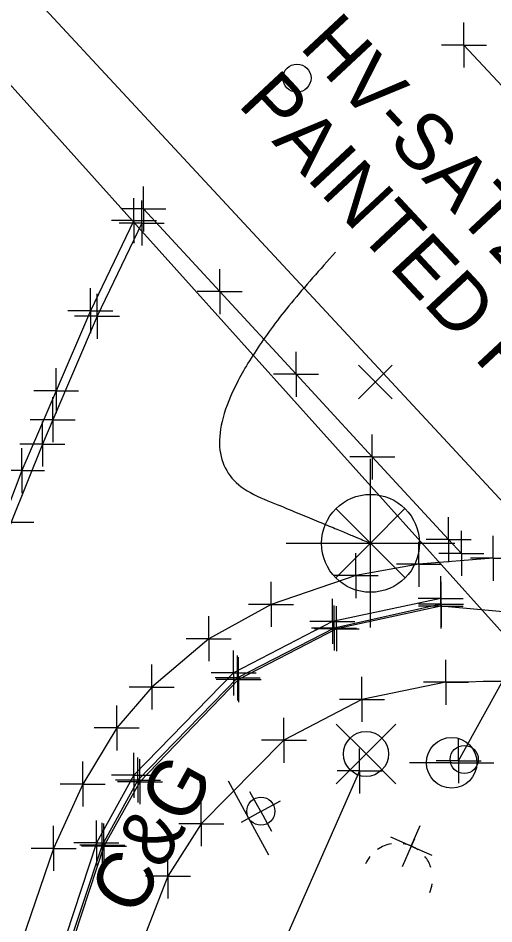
# Model space of a CAD drawing. Extents: x 0 to 1944463, y 0 to 420651.
# Drawn here: x 1943357.8 to 1943400.2, y 417155 to 417235.5 of the extents above; entities that cross this region are included whole.
import ezdxf

# ---------------------------------------------------------------- set-up
doc = ezdxf.new("R2010")
doc.units = 0
for name, color, linetype in [('AERIAL - CTRL - Points', 7, 'Continuous'), ('AERIAL - CTRL - Text', 7, 'Continuous'), ('SUR - DTM - Breaklines', 7, 'Continuous'), ('SUR - DTM - Breaklines - Points - Locators', 7, 'Continuous'), ('SUR - DTM - Spot Points - Locators', 7, 'Continuous'), ('SUR - PROPERTY - Property Lines', 7, 'Continuous'), ('SUR - TR-CTRL - Pavement Marking', 7, 'Continuous'), ('SUR - TR-CTRL - Pavement Marking - Points - Locators', 7, 'Continuous'), ('SUR - TR-CTRL - Signs and Devices', 7, 'Continuous'), ('SUR - TR-CTRL - Signs and Devices - Points - Locators', 7, 'Continuous'), ('SUR - TRAN - Features', 7, 'Continuous'), ('SUR - TRAN - Features - Points - Locators', 7, 'Continuous'), ('SUR - TRAN - Features Text', 7, 'Continuous'), ('SUR - TRAN - Roads', 7, 'Continuous'), ('SUR - UTL - Fiber Optic Cable (Underground)', 7, 'Continuous'), ('SUR - UTL - Low Wire Crossings', 7, 'Continuous'), ('SUR - UTL - Overhead Wire Crossings', 7, 'Continuous'), ('SUR - UTL - Overhead Wire Crossings - Points - Locators', 7, 'Continuous'), ('SUR - UTL - Poles and Miscellaneous', 7, 'Continuous'), ('SUR - UTL - Poles and Miscellaneous - Points - Locators', 7, 'Continuous'), ('SUR - UTL - Water', 7, 'Continuous'), ('SUR - UTL - Water - Points - Locators', 7, 'Continuous')]:
    doc.layers.add(name, color=color, linetype=linetype)

msp = doc.modelspace()

# ---------------------------------------------------------------- linework, layer by layer
at = {"layer": 'AERIAL - CTRL - Points'}
for p, q in [((1943389.183, 417188.834), (1943389.183, 417196.333)), ((1943389.183, 417188.834), (1943386.115, 417191.902)), ((1943389.183, 417188.834), (1943392.252, 417191.902)), ((1943381.684, 417188.834), (1943389.183, 417188.834)), ((1943386.1, 417185.75), (1943389.183, 417188.834)), ((1943389.183, 417188.834), (1943389.183, 417188.834)), ((1943389.183, 417188.834), (1943396.683, 417188.834)), ((1943392.267, 417185.75), (1943389.183, 417188.834)), ((1943389.183, 417181.334), (1943389.183, 417188.834))]:
    msp.add_line(p, q, dxfattribs=at)
msp.add_circle((1943389.183, 417188.819), 4.35, dxfattribs=at)
at = {"layer": 'AERIAL - CTRL - Text'}
msp.add_open_spline([(1943386.07, 417214.691), (1943369.623, 417196.94), (1943389.183, 417188.834), (1943389.183, 417188.834)], degree=2, dxfattribs=at)
at = {"layer": 'SUR - DTM - Breaklines'}
msp.add_lwpolyline([(1943395.462, 417183.409), (1943385.945, 417181.283), (1943377.362, 417176.863), (1943368.509, 417167.768), (1943365.328, 417161.975), (1943361.935, 417151.787), (1943354.965, 417129.584)], dxfattribs=at)
at = {"layer": 'SUR - DTM - Breaklines - Points - Locators'}
for p, q in [((1943395.462, 417183.409), (1943395.462, 417185.409)), ((1943385.945, 417181.283), (1943385.945, 417183.283)), ((1943395.462, 417183.409), (1943393.462, 417183.409)), ((1943395.462, 417183.409), (1943397.462, 417183.409)), ((1943395.462, 417183.409), (1943395.462, 417181.409)), ((1943385.945, 417181.283), (1943383.945, 417181.283)), ((1943385.945, 417181.283), (1943387.945, 417181.283)), ((1943385.945, 417181.283), (1943385.945, 417179.283)), ((1943377.362, 417176.863), (1943377.362, 417178.863)), ((1943377.362, 417176.863), (1943375.362, 417176.863)), ((1943377.362, 417176.863), (1943379.362, 417176.863)), ((1943377.362, 417176.863), (1943377.362, 417174.863)), ((1943368.509, 417167.768), (1943368.509, 417169.768)), ((1943368.509, 417167.768), (1943366.509, 417167.768)), ((1943368.509, 417167.768), (1943370.509, 417167.768)), ((1943368.509, 417167.768), (1943368.509, 417165.768)), ((1943365.328, 417161.975), (1943365.328, 417163.975)), ((1943365.328, 417161.975), (1943363.328, 417161.975)), ((1943365.328, 417161.975), (1943367.328, 417161.975)), ((1943365.328, 417161.975), (1943365.328, 417159.975))]:
    msp.add_line(p, q, dxfattribs=at)
at = {"layer": 'SUR - DTM - Spot Points - Locators'}
msp.add_line((1943382.66, 417230.16), (1943382.66, 417230.16), dxfattribs=at)
msp.add_circle((1943382.649, 417230.171), 1.25, dxfattribs=at)
at = {"layer": 'SUR - PROPERTY - Property Lines'}
for p, q in [((1943393.495, 417186.955), (1943393.495, 417188.955)), ((1943400.089, 417187.488), (1943400.089, 417189.488)), ((1943387.869, 417185.953), (1943387.869, 417187.953)), ((1943400.089, 417187.488), (1943398.089, 417187.488)), ((1943400.089, 417187.488), (1943402.089, 417187.488)), ((1943400.089, 417187.488), (1943400.089, 417185.488)), ((1943393.495, 417186.955), (1943391.495, 417186.955)), ((1943393.495, 417186.955), (1943395.495, 417186.955)), ((1943393.495, 417186.955), (1943393.495, 417184.955)), ((1943387.869, 417185.953), (1943385.869, 417185.953)), ((1943387.869, 417185.953), (1943389.869, 417185.953)), ((1943387.869, 417185.953), (1943387.869, 417183.953)), ((1943380.35, 417183.39), (1943380.35, 417185.39)), ((1943380.35, 417183.39), (1943378.35, 417183.39)), ((1943380.35, 417183.39), (1943382.35, 417183.39)), ((1943380.35, 417183.39), (1943380.35, 417181.39)), ((1943374.797, 417180.343), (1943374.797, 417182.343)), ((1943374.797, 417180.343), (1943372.797, 417180.343)), ((1943374.797, 417180.343), (1943376.797, 417180.343)), ((1943374.797, 417180.343), (1943374.797, 417178.343)), ((1943369.731, 417176.046), (1943369.731, 417178.046)), ((1943369.731, 417176.046), (1943367.731, 417176.046)), ((1943369.731, 417176.046), (1943371.731, 417176.046)), ((1943369.731, 417176.046), (1943369.731, 417174.046)), ((1943366.626, 417172.406), (1943366.626, 417174.406)), ((1943366.626, 417172.406), (1943364.626, 417172.406)), ((1943366.626, 417172.406), (1943368.626, 417172.406)), ((1943366.626, 417172.406), (1943366.626, 417170.406)), ((1943363.602, 417167.42), (1943363.602, 417169.42)), ((1943363.602, 417167.42), (1943361.602, 417167.42)), ((1943363.602, 417167.42), (1943365.602, 417167.42)), ((1943363.602, 417167.42), (1943363.602, 417165.42)), ((1943361.005, 417161.704), (1943361.005, 417163.704)), ((1943361.005, 417161.704), (1943359.005, 417161.704)), ((1943361.005, 417161.704), (1943363.005, 417161.704)), ((1943361.005, 417161.704), (1943361.005, 417159.704))]:
    msp.add_line(p, q, dxfattribs=at)
at = {"layer": 'SUR - TR-CTRL - Pavement Marking'}
for points in [[(1943397.497, 417233.105), (1943404.342, 417225.78)], [(1943368.996, 417218.543), (1943375.78, 417211.196), (1943382.565, 417203.85), (1943389.349, 417196.503), (1943396.134, 417189.157), (1943397.268, 417187.928)], [(1943368.149, 417217.503), (1943364.274, 417209.492), (1943361.232, 417202.386), (1943358.19, 417195.281), (1943355.686, 417188.762), (1943352.226, 417179.38), (1943351.334, 417176.961), (1943348.032, 417167.522), (1943347.849, 417166.999), (1943344.571, 417157.551), (1943341.293, 417148.104), (1943338.015, 417138.657), (1943336.287, 417133.678), (1943333.263, 417124.146), (1943333.183, 417123.893)], [(1943368.836, 417217.282), (1943364.865, 417209.003), (1943360.933, 417199.809), (1943360.007, 417197.644), (1943357.234, 417190.695), (1943353.724, 417181.331), (1943352.832, 417178.951), (1943349.526, 417169.514), (1943346.221, 417160.076), (1943342.915, 417150.638), (1943342.512, 417149.488), (1943339.206, 417140.05), (1943338.074, 417136.816), (1943335.047, 417127.285), (1943333.905, 417123.688)]]:
    msp.add_lwpolyline(points, dxfattribs=at)
at = {"layer": 'SUR - TR-CTRL - Pavement Marking - Points - Locators'}
for p, q in [((1943397.497, 417233.105), (1943397.497, 417235.105)), ((1943397.497, 417233.105), (1943395.497, 417233.105)), ((1943397.497, 417233.105), (1943399.497, 417233.105)), ((1943397.497, 417233.105), (1943397.497, 417231.105)), ((1943368.996, 417218.543), (1943368.996, 417220.543)), ((1943368.149, 417217.503), (1943368.149, 417219.503)), ((1943368.836, 417217.282), (1943368.836, 417219.282)), ((1943368.996, 417218.543), (1943366.996, 417218.543)), ((1943368.996, 417218.543), (1943370.996, 417218.543)), ((1943368.996, 417218.543), (1943368.996, 417216.543)), ((1943368.149, 417217.503), (1943366.149, 417217.503)), ((1943368.836, 417217.282), (1943366.836, 417217.282)), ((1943368.149, 417217.503), (1943370.149, 417217.503)), ((1943368.149, 417217.503), (1943368.149, 417215.503)), ((1943368.836, 417217.282), (1943370.836, 417217.282)), ((1943368.836, 417217.282), (1943368.836, 417215.282)), ((1943375.78, 417211.196), (1943375.78, 417213.196)), ((1943364.274, 417209.492), (1943364.274, 417211.492)), ((1943364.865, 417209.003), (1943364.865, 417211.003)), ((1943375.78, 417211.196), (1943373.78, 417211.196)), ((1943375.78, 417211.196), (1943377.78, 417211.196)), ((1943375.78, 417211.196), (1943375.78, 417209.196)), ((1943364.274, 417209.492), (1943362.274, 417209.492)), ((1943364.865, 417209.003), (1943362.865, 417209.003)), ((1943364.274, 417209.492), (1943366.274, 417209.492)), ((1943364.274, 417209.492), (1943364.274, 417207.492)), ((1943364.865, 417209.003), (1943366.865, 417209.003)), ((1943364.865, 417209.003), (1943364.865, 417207.003)), ((1943382.565, 417203.85), (1943382.565, 417205.85)), ((1943361.232, 417202.386), (1943361.232, 417204.386)), ((1943382.565, 417203.85), (1943380.565, 417203.85)), ((1943382.565, 417203.85), (1943384.565, 417203.85)), ((1943382.565, 417203.85), (1943382.565, 417201.85)), ((1943361.232, 417202.386), (1943359.232, 417202.386)), ((1943360.933, 417199.809), (1943360.933, 417201.809)), ((1943361.232, 417202.386), (1943363.232, 417202.386)), ((1943361.232, 417202.386), (1943361.232, 417200.386)), ((1943360.933, 417199.809), (1943358.933, 417199.809)), ((1943360.007, 417197.644), (1943360.007, 417199.644)), ((1943360.933, 417199.809), (1943362.933, 417199.809)), ((1943360.933, 417199.809), (1943360.933, 417197.809)), ((1943389.349, 417196.503), (1943389.349, 417198.503)), ((1943360.007, 417197.644), (1943358.007, 417197.644)), ((1943360.007, 417197.644), (1943362.007, 417197.644)), ((1943360.007, 417197.644), (1943360.007, 417195.644)), ((1943358.19, 417195.281), (1943358.19, 417197.281)), ((1943389.349, 417196.503), (1943387.349, 417196.503)), ((1943389.349, 417196.503), (1943391.349, 417196.503)), ((1943389.349, 417196.503), (1943389.349, 417194.503)), ((1943358.19, 417195.281), (1943356.19, 417195.281)), ((1943358.19, 417195.281), (1943360.19, 417195.281)), ((1943358.19, 417195.281), (1943358.19, 417193.281)), ((1943357.234, 417190.695), (1943359.234, 417190.695)), ((1943396.134, 417189.157), (1943396.134, 417191.157)), ((1943397.268, 417187.928), (1943397.268, 417189.928)), ((1943396.134, 417189.157), (1943394.134, 417189.157)), ((1943396.134, 417189.157), (1943398.134, 417189.157)), ((1943396.134, 417189.157), (1943396.134, 417187.157)), ((1943397.268, 417187.928), (1943395.268, 417187.928)), ((1943397.268, 417187.928), (1943399.268, 417187.928)), ((1943397.268, 417187.928), (1943397.268, 417185.928))]:
    msp.add_line(p, q, dxfattribs=at)
at = {"layer": 'SUR - TR-CTRL - Signs and Devices'}
msp.add_line((1943380.152, 417161.099), (1943376.554, 417167.679), dxfattribs=at)
msp.add_circle((1943379.44, 417165.008), 1.25, dxfattribs=at)
at = {"layer": 'SUR - TR-CTRL - Signs and Devices - Points - Locators'}
for q in [(1943378.468, 417166.731), (1943381.182, 417165.936), (1943377.673, 417164.017), (1943380.387, 417163.222)]:
    msp.add_line((1943379.428, 417164.976), q, dxfattribs=at)
at = {"layer": 'SUR - TRAN - Features'}
for points in [[(1943395.44, 417183.906), (1943385.801, 417181.872), (1943377.011, 417177.294), (1943368.139, 417168.199), (1943364.815, 417162.185), (1943361.432, 417151.927), (1943354.492, 417129.764)], [(1943395.443, 417183.234), (1943386.177, 417181.229), (1943377.45, 417176.708), (1943368.674, 417167.626), (1943365.48, 417161.905), (1943362.185, 417151.881), (1943355.183, 417129.497)], [(1943414.656, 417178.251), (1943405.545, 417182.325), (1943395.443, 417183.234)], [(1943683.475, 416879.002), (1943650.193, 416914.722), (1943614.895, 416952.654), (1943579.604, 416990.202), (1943545.778, 417026.452), (1943534.226, 417038.899), (1943498.133, 417077.367), (1943475.267, 417101.767), (1943439.87, 417139.584), (1943410.719, 417170.507), (1943406.186, 417175.311), (1943401.196, 417176.55), (1943395.893, 417176.476), (1943388.428, 417174.941), (1943381.482, 417171.318), (1943374.135, 417163.898), (1943371.169, 417159.245), (1943367.675, 417150.231), (1943360.721, 417127.894)]]:
    msp.add_lwpolyline(points, dxfattribs=at)
at = {"layer": 'SUR - TRAN - Features - Points - Locators'}
for p, q in [((1943395.44, 417183.906), (1943395.44, 417185.906)), ((1943395.443, 417183.234), (1943395.443, 417185.234)), ((1943385.801, 417181.872), (1943385.801, 417183.872)), ((1943386.177, 417181.229), (1943386.177, 417183.229)), ((1943395.44, 417183.906), (1943393.44, 417183.906)), ((1943395.443, 417183.234), (1943393.443, 417183.234)), ((1943395.44, 417183.906), (1943397.44, 417183.906)), ((1943395.44, 417183.906), (1943395.44, 417181.906)), ((1943395.443, 417183.234), (1943397.443, 417183.234)), ((1943395.443, 417183.234), (1943395.443, 417181.234)), ((1943385.801, 417181.872), (1943383.801, 417181.872)), ((1943385.801, 417181.872), (1943387.801, 417181.872)), ((1943385.801, 417181.872), (1943385.801, 417179.872)), ((1943386.177, 417181.229), (1943384.177, 417181.229)), ((1943386.177, 417181.229), (1943388.177, 417181.229)), ((1943386.177, 417181.229), (1943386.177, 417179.229)), ((1943377.011, 417177.294), (1943377.011, 417179.294)), ((1943377.45, 417176.708), (1943377.45, 417178.708)), ((1943395.893, 417176.476), (1943395.893, 417178.476)), ((1943377.011, 417177.294), (1943375.011, 417177.294)), ((1943377.45, 417176.708), (1943375.45, 417176.708)), ((1943377.011, 417177.294), (1943379.011, 417177.294)), ((1943377.011, 417177.294), (1943377.011, 417175.294)), ((1943377.45, 417176.708), (1943379.45, 417176.708)), ((1943377.45, 417176.708), (1943377.45, 417174.708)), ((1943388.428, 417174.941), (1943388.428, 417176.941)), ((1943395.893, 417176.476), (1943393.893, 417176.476)), ((1943395.893, 417176.476), (1943397.893, 417176.476)), ((1943395.893, 417176.476), (1943395.893, 417174.476)), ((1943401.196, 417176.55), (1943399.196, 417176.55)), ((1943388.428, 417174.941), (1943386.428, 417174.941)), ((1943388.428, 417174.941), (1943390.428, 417174.941)), ((1943388.428, 417174.941), (1943388.428, 417172.941)), ((1943381.482, 417171.318), (1943381.482, 417173.318)), ((1943381.482, 417171.318), (1943379.482, 417171.318)), ((1943381.482, 417171.318), (1943383.482, 417171.318)), ((1943381.482, 417171.318), (1943381.482, 417169.318)), ((1943368.139, 417168.199), (1943368.139, 417170.199)), ((1943368.674, 417167.626), (1943368.674, 417169.626)), ((1943368.139, 417168.199), (1943366.139, 417168.199)), ((1943368.139, 417168.199), (1943370.139, 417168.199)), ((1943368.139, 417168.199), (1943368.139, 417166.199)), ((1943368.674, 417167.626), (1943366.674, 417167.626)), ((1943368.674, 417167.626), (1943370.674, 417167.626)), ((1943368.674, 417167.626), (1943368.674, 417165.626)), ((1943374.135, 417163.898), (1943374.135, 417165.898)), ((1943364.815, 417162.185), (1943364.815, 417164.185)), ((1943365.48, 417161.905), (1943365.48, 417163.905)), ((1943374.135, 417163.898), (1943372.135, 417163.898)), ((1943374.135, 417163.898), (1943376.135, 417163.898)), ((1943374.135, 417163.898), (1943374.135, 417161.898)), ((1943364.815, 417162.185), (1943362.815, 417162.185)), ((1943365.48, 417161.905), (1943363.48, 417161.905)), ((1943364.815, 417162.185), (1943366.815, 417162.185)), ((1943364.815, 417162.185), (1943364.815, 417160.185)), ((1943365.48, 417161.905), (1943367.48, 417161.905)), ((1943365.48, 417161.905), (1943365.48, 417159.905)), ((1943371.169, 417159.245), (1943371.169, 417161.245)), ((1943371.169, 417159.245), (1943369.169, 417159.245)), ((1943371.169, 417159.245), (1943373.169, 417159.245)), ((1943371.169, 417159.245), (1943371.169, 417157.245))]:
    msp.add_line(p, q, dxfattribs=at)
at = {"layer": 'SUR - TRAN - Roads'}
msp.add_lwpolyline([(1943415.59, 417186.766), (1943409.616, 417187.311), (1943400.089, 417187.488), (1943393.495, 417186.955), (1943387.869, 417185.953), (1943380.35, 417183.39), (1943374.797, 417180.343), (1943369.731, 417176.046), (1943366.626, 417172.406), (1943363.602, 417167.42), (1943361.005, 417161.704), (1943357.755, 417152.247), (1943356.318, 417148.066), (1943353.245, 417138.55), (1943350.172, 417129.034), (1943347.39, 417120.422)], dxfattribs=at)
at = {"layer": 'SUR - UTL - Fiber Optic Cable (Underground)'}
msp.add_lwpolyline([(1943675.935, 416874.811), (1943301.532, 417291.453), (1943229.017, 417377.593), (1943204.769, 417412.08), (1943079.474, 417545.559), (1943001.447, 417611.824), (1942943.851, 417666.04), (1942875.969, 417717.873), (1942785.445, 417773.544), (1942671.047, 417813.855), (1942647.996, 417834.422), (1942364.461, 417940.541)], dxfattribs=at)
at = {"layer": 'SUR - UTL - Low Wire Crossings'}
for p, q in [((1943388.114, 417204.667), (1943391.114, 417201.667)), ((1943391.114, 417204.667), (1943388.114, 417201.667)), ((1943389.614, 417203.167), (1943389.614, 417203.167))]:
    msp.add_line(p, q, dxfattribs=at)
at = {"layer": 'SUR - UTL - Overhead Wire Crossings'}
for points in [[(1943297.06, 417304.33), (1943429.93, 417161.294)], [(1943397.026, 417169.496), (1943457.528, 417278.831)]]:
    msp.add_lwpolyline(points, dxfattribs=at)
at = {"layer": 'SUR - UTL - Overhead Wire Crossings - Points - Locators'}
for q in [(1943397.026, 417171.496), (1943395.026, 417169.496), (1943399.026, 417169.496), (1943397.026, 417167.496)]:
    msp.add_line((1943397.026, 417169.496), q, dxfattribs=at)
at = {"layer": 'SUR - UTL - Poles and Miscellaneous'}
for p, q in [((1943397.536, 417169.596), (1943397.536, 417169.596)), ((1943396.408, 417169.312), (1943392.658, 417169.312)), ((1943396.408, 417169.312), (1943400.158, 417169.312)), ((1943393.096, 417162.552), (1943392.816, 417161.91))]:
    msp.add_line(p, q, dxfattribs=at)
for centre, radius in [((1943396.408, 417169.312), 2.25), ((1943397.525, 417169.607), 1.25)]:
    msp.add_circle(centre, radius, dxfattribs=at)
for start, end in [(99.96703, 124.73707), (53.92521, 80.44053), (141.59082, 155.48024), (18.28215, 38.62466), (336.40428, 351.02516)]:
    msp.add_arc((1943391.588, 417159.037), 3.125, start, end, dxfattribs=at)
at = {"layer": 'SUR - UTL - Poles and Miscellaneous - Points - Locators'}
for q in [(1943393.617, 417163.743), (1943390.984, 417162.711), (1943392.016, 417160.077), (1943394.649, 417161.11)]:
    msp.add_line((1943392.816, 417161.91), q, dxfattribs=at)
at = {"layer": 'SUR - UTL - Water'}
for q in [(1943386.14, 417172.746), (1943391.44, 417172.746), (1943386.14, 417167.447), (1943391.44, 417167.447)]:
    msp.add_line((1943388.79, 417170.096), q, dxfattribs=at)
msp.add_lwpolyline([(1943388.213, 417168.593), (1943369.41, 417125.962), (1943364.632, 417113.585)], dxfattribs=at)
msp.add_circle((1943388.79, 417170.096), 2, dxfattribs=at)
at = {"layer": 'SUR - UTL - Water - Points - Locators'}
for q in [(1943388.213, 417170.593), (1943386.213, 417168.593), (1943390.213, 417168.593), (1943388.213, 417166.593)]:
    msp.add_line((1943388.213, 417168.593), q, dxfattribs=at)

# ---------------------------------------------------------------- texts
at = {"layer": 'AERIAL - CTRL - Text'}
for s, height, p in [('HV-SAT2003', 5, (1943382.783, 417232.915)), ('PAINTED FLAG', 4.99999, (1943377.298, 417227.8))]:
    msp.add_text(s, height=height, rotation=313, dxfattribs=at).set_placement(p)
at = {"layer": 'SUR - TRAN - Features Text'}
msp.add_text('C&G', height=5, rotation=61.0745, dxfattribs=at).set_placement((1943368.351, 417155.461))

doc.saveas('drawing.dxf')
